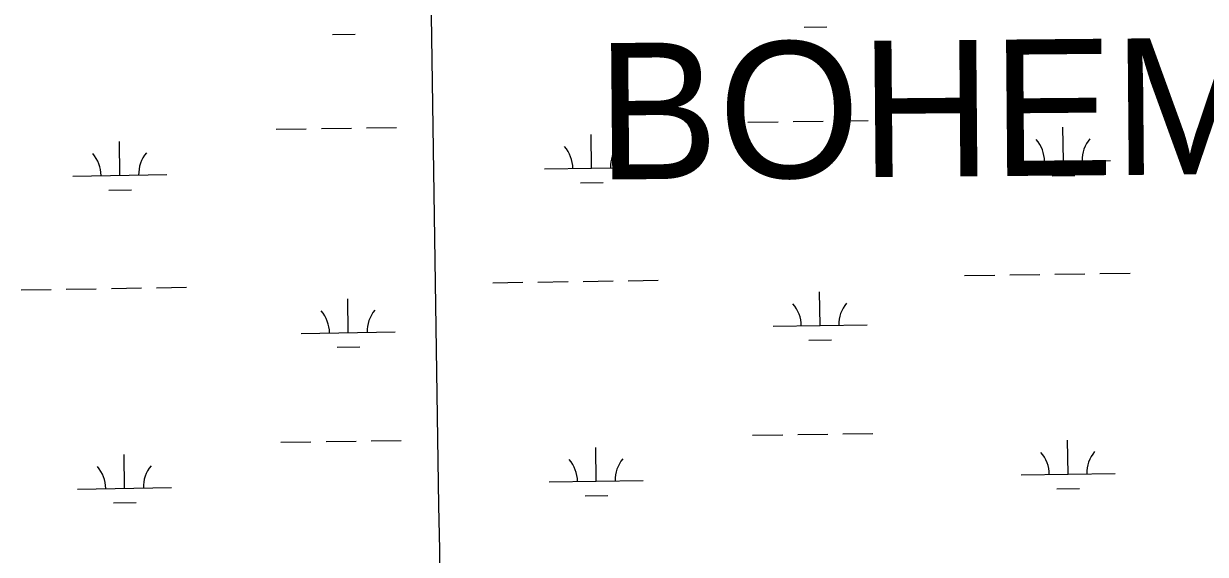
# Model space of a CAD drawing. Extents: x 3807117 to 3845308, y 337856 to 363736.
# Drawn here: x 3831918 to 3833175, y 358410 to 358974 of the extents above; entities that cross this region are included whole.
import ezdxf

# ---------------------------------------------------------------- set-up
doc = ezdxf.new("R2010")
doc.units = 0
for name, color, linetype in [('V-GRID-MAJR', 7, 'Continuous'), ('V-TOPO-GNAM-IDEN', 7, 'Continuous'), ('V-WETL-SWMP', 7, 'Continuous')]:
    doc.layers.add(name, color=color, linetype=linetype)

msp = doc.modelspace()

# ---------------------------------------------------------------- linework, layer by layer
at = {"layer": 'V-GRID-MAJR'}
msp.add_spline([(3832584.656, 343599.314), (3832493.028, 349656.333), (3832401.352, 355716.436), (3832309.677, 361776.538), (3832309.63, 361779.62200000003)], degree=3, dxfattribs=at)
at = {"layer": 'V-WETL-SWMP'}
for p, q in [((3832748.517344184, 358970.6116602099), (3832772.5146508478, 358970.9711926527)), ((3832246.665669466, 358963.0928181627), (3832270.6629761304, 358963.4523506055)), ((3832688.6143021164, 358869.70195808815), (3832720.6107110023, 358870.1813346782)), ((3832736.6089154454, 358870.42102297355), (3832768.6053243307, 358870.9003995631)), ((3832784.6035287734, 358871.1400878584), (3832816.599937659, 358871.61946444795)), ((3832186.762627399, 358862.18311604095), (3832218.759036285, 358862.66249263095)), ((3832234.7572407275, 358862.90218092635), (3832266.7536496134, 358863.3815575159)), ((3832282.751854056, 358863.6212458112), (3832314.7482629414, 358864.10062240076)), ((3832522.264595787, 358820.774462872), (3832521.7252972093, 358856.77042315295)), ((3833024.1162705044, 358828.29330491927), (3833023.5769719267, 358864.28926520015)), ((3832020.412921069, 358813.2556208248), (3832019.873622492, 358849.2515811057)), ((3832472.2702069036, 358820.0254369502), (3832572.2589846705, 358821.52348879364)), ((3832974.121881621, 358827.5442789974), (3833074.1106593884, 358829.04233084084)), ((3831970.4185321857, 358812.506594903), (3832070.4073099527, 358814.0046467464)), ((3832510.497106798, 358805.16542823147), (3832534.4944134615, 358805.52496067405)), ((3833012.3487815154, 358812.6842702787), (3833036.34608818, 358813.04380272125)), ((3832008.64543208, 358797.6465861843), (3832032.6427387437, 358798.00611862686)), ((3832919.082986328, 358706.63520010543), (3832951.079395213, 358707.1145766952)), ((3832967.0775996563, 358707.3542649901), (3832999.0740085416, 358707.83364158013)), ((3833015.072212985, 358708.07332987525), (3833047.06862187, 358708.55270646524)), ((3833063.0668263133, 358708.7923947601), (3833095.0632351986, 358709.2717713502)), ((3831915.3796368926, 358691.597516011), (3831947.376045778, 358692.0768926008)), ((3831963.374250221, 358692.3165808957), (3831995.3706591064, 358692.7959574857)), ((3832011.368863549, 358693.0356457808), (3832043.365272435, 358693.51502237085)), ((3832059.3634768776, 358693.75471066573), (3832091.3598857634, 358694.2340872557)), ((3832417.2313116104, 358699.11635805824), (3832449.2277204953, 358699.595734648)), ((3832465.2259249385, 358699.8354229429), (3832497.2223338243, 358700.3147995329)), ((3832513.2205382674, 358700.55448782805), (3832545.2169471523, 358701.03386441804)), ((3832561.2151515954, 358701.2735527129), (3832593.211560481, 358701.7529293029)), ((3832263.416801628, 358646.06418373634), (3832262.877503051, 358682.060144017)), ((3832765.268476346, 358653.58302578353), (3832764.729177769, 358689.5789860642)), ((3832715.2740874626, 358652.83399986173), (3832815.26286523, 358654.3320517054)), ((3832213.4224127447, 358645.31515781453), (3832313.4111905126, 358646.81320965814)), ((3832251.649312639, 358630.4551490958), (3832275.646619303, 358630.8146815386)), ((3832753.500987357, 358637.973991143), (3832777.4982940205, 358638.3335235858)), ((3832191.746270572, 358529.54544697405), (3832223.7426794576, 358530.02482356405)), ((3832239.740883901, 358530.26451185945), (3832271.737292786, 358530.743888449)), ((3832287.735497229, 358530.98357674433), (3832319.7319061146, 358531.46295333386)), ((3832693.5979452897, 358537.06428902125), (3832725.5943541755, 358537.5436656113)), ((3832741.592558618, 358537.78335390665), (3832773.5889675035, 358538.2627304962)), ((3832789.5871719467, 358538.5024187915), (3832821.5835808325, 358538.98179538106)), ((3833029.099913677, 358495.65563585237), (3833028.5606151, 358531.65159613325)), ((3832025.3965642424, 358480.6179517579), (3832024.8572656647, 358516.6139120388)), ((3832527.24823896, 358488.1367938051), (3832526.708940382, 358524.13275408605)), ((3832979.1055247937, 358494.9066099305), (3833079.0943025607, 358496.40466177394)), ((3831975.402175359, 358479.8689258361), (3832075.390953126, 358481.3669776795)), ((3832477.2538500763, 358487.3877678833), (3832577.2426278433, 358488.88581972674)), ((3833017.3324246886, 358480.04660121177), (3833041.3297313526, 358480.40613365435)), ((3832013.629075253, 358465.0089171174), (3832037.626381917, 358465.36844955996)), ((3832515.4807499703, 358472.5277591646), (3832539.478056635, 358472.88729160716))]:
    msp.add_line(p, q, dxfattribs=at)
for centre, radius, start, end in [((3832467.020746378, 358820.42164495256), 35.246287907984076, 0.08653252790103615, 41.63019086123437), ((3832577.4942196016, 358822.0767805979), 35.246287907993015, 140.0865295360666, 181.63018786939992), ((3832968.872421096, 358827.94048699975), 35.246287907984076, 0.08653252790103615, 41.63019086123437), ((3833079.345894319, 358829.59562264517), 35.246287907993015, 140.0865295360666, 181.63018786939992), ((3831965.16907166, 358812.9028029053), 35.246287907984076, 0.08653252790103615, 41.63019086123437), ((3832075.642544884, 358814.5579385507), 35.246287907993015, 140.0865295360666, 181.63018786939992), ((3832208.17295222, 358645.7113658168), 35.246287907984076, 0.08653252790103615, 41.63019086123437), ((3832318.6464254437, 358647.36650146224), 35.246287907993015, 140.0865295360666, 181.63018786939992), ((3832710.024626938, 358653.2302078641), 35.246287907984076, 0.08653252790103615, 41.63019086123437), ((3832820.498100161, 358654.88534350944), 35.246287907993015, 140.0865295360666, 181.63018786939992), ((3832973.856064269, 358495.30281793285), 35.246287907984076, 0.08653252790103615, 41.63019086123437), ((3833084.329537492, 358496.95795357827), 35.246287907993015, 140.0865295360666, 181.63018786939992), ((3831970.152714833, 358480.2651338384), 35.246287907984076, 0.08653252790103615, 41.63019086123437), ((3832080.626188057, 358481.9202694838), 35.246287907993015, 140.0865295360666, 181.63018786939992), ((3832472.0043895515, 358487.78397588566), 35.246287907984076, 0.08653252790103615, 41.63019086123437), ((3832582.4778627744, 358489.439111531), 35.246287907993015, 140.0865295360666, 181.63018786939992)]:
    msp.add_arc(centre, radius, start, end, dxfattribs=at)

# ---------------------------------------------------------------- texts
at = {"layer": 'V-TOPO-GNAM-IDEN'}
msp.add_text('BOHEMIA', height=145.000002, rotation=0.49999993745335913, dxfattribs=at).set_placement((3832528.3539099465, 358808.7230793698))

doc.saveas('drawing.dxf')
